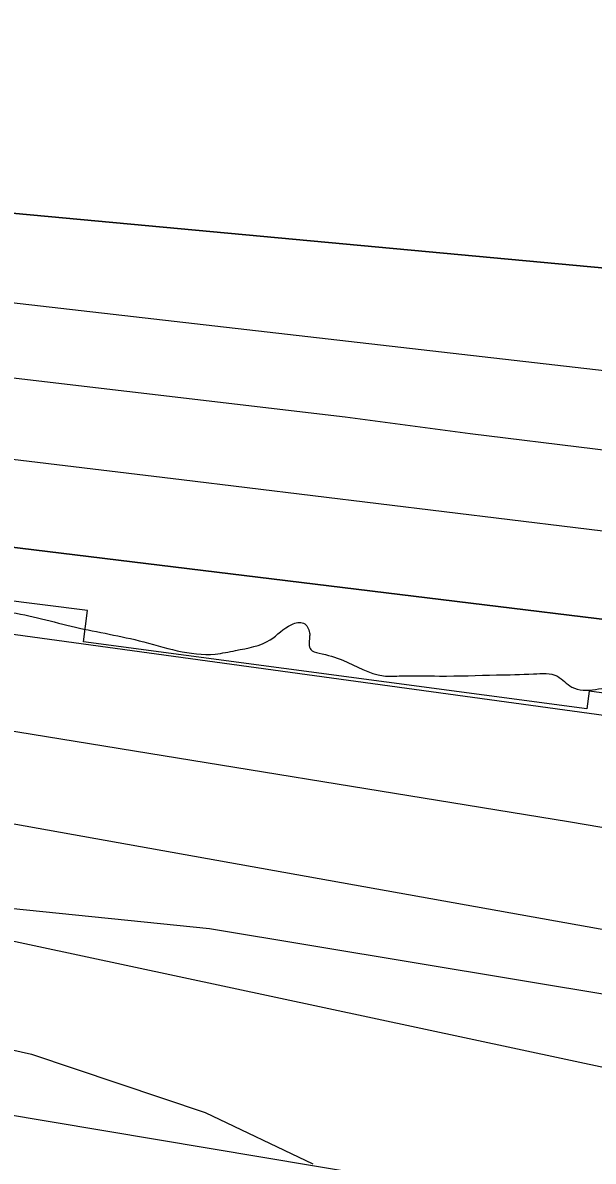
# Model space of a CAD drawing. Extents: x 3329332 to 3367211, y 631066 to 656469.
# Drawn here: x 3335635.9 to 3335810.8, y 645647.7 to 645997.1 of the extents above; entities that cross this region are included whole.
import ezdxf

# ---------------------------------------------------------------- set-up
doc = ezdxf.new("R2010")
doc.units = 0
for name, color, linetype in [('V-RIVR-EDGE', 7, 'Continuous'), ('V-RRAP-RVMT', 7, 'Continuous'), ('V-SITE-VEGE', 7, 'Continuous'), ('V-TOPO-DPTH', 7, 'Continuous'), ('V-TOPO-MAJR', 7, 'Continuous'), ('V-TOPO-MINR', 7, 'Continuous'), ('V-TOPO-WATR', 7, 'Continuous'), ('V-WETL-SWMP', 7, 'Continuous')]:
    doc.layers.add(name, color=color, linetype=linetype)

msp = doc.modelspace()

# ---------------------------------------------------------------- linework, layer by layer
at = {"layer": 'V-RIVR-EDGE'}
msp.add_spline([(3333442.63, 645911.21), (3333443.43, 645911.31), (3333470.49, 645916), (3333482.93, 645919.99), (3333490.98, 645923.99), (3333504.54, 645939.67), (3333512.98, 645952.45), (3333516.3, 645963.04), (3333522.53, 645969.97), (3333533.88, 645977.25), (3333548.15, 645980.87), (3333560.21, 645980.84), (3333571.91, 645982.64), (3333587.28, 645987.72), (3333597.53, 645992.81), (3333616.18, 645996.42), (3333639.21, 645996.37), (3333674.3, 645994.82), (3333714.86, 645990.7), (3333740.07, 645986.61), (3333764.56, 645984.36), (3333781.73, 645981.76), (3333808.42, 645979.86), (3333834.37, 645979.8), (3333849.73, 645981.59), (3333869.09, 645977.89), (3333881.87, 645972.01), (3333888.8, 645966.14), (3333898.3, 645962.46), (3333912.92, 645960.96), (3333922.42, 645962.04), (3333935.58, 645959.44), (3333947.27, 645956.13), (3333952.38, 645955.02), (3333959.69, 645955), (3333977.96, 645953.49), (3333998.43, 645951.25), (3334021.45, 645948.63), (3334032.06, 645949.7), (3334046.32, 645952.59), (3334053.27, 645952.57), (3334068.24, 645947.42), (3334077.36, 645941.55), (3334084.3, 645936.05), (3334087.95, 645936.04), (3334096.72, 645936.02), (3334111.34, 645931.59), (3334132.52, 645922.4), (3334152.6, 645915.04), (3334162.46, 645912.09), (3334179.64, 645908.76), (3334201.2, 645906.51), (3334214.35, 645904.65), (3334226.41, 645900.97), (3334234.81, 645897.29), (3334247.23, 645893.24), (3334259.65, 645893.58), (3334272.46, 645898.66), (3334281.98, 645904.85), (3334290.77, 645912.14), (3334296.63, 645913.95), (3334306.86, 645913.56), (3334322.2, 645909.5), (3334339.73, 645902.52), (3334352.51, 645895.54), (3334363.83, 645892.22), (3334378.45, 645892.18), (3334390.52, 645894.71), (3334400.05, 645902.37), (3334412.87, 645913.67), (3334428.97, 645919.48), (3334443.96, 645920.17), (3334461.87, 645918.66), (3334476.85, 645916.8), (3334491.46, 645912.38), (3334506.06, 645905.03), (3334526.89, 645899.86), (3334543.7, 645899.45), (3334561.62, 645901.6), (3334587.22, 645907.39), (3334601.48, 645909.55), (3334620.5, 645911.69), (3334653.03, 645910.15), (3334662.53, 645908.66), (3334700.53, 645901.62), (3334716.24, 645898.29), (3334742.91, 645894.57), (3334772.52, 645892.31), (3334806.5, 645886.74), (3334836.46, 645883.01), (3334855.46, 645879.31), (3334878.12, 645874.86), (3334891.28, 645874.47), (3334893.1, 645874.46), (3334903.35, 645877.36), (3334907.73, 645877.72), (3334919.43, 645875.86), (3334938.79, 645872.89), (3334953.04, 645870.66), (3334987.77, 645869.84), (3335004.95, 645869.07), (3335038.58, 645868.98), (3335072.93, 645866.71), (3335118.62, 645865.13), (3335151.89, 645863.59), (3335187.7, 645861.67), (3335215.85, 645860.87), (3335229.73, 645857.18), (3335245.81, 645855.31), (3335274.31, 645848.66), (3335291.48, 645845.33), (3335309.75, 645843.09), (3335319.98, 645841.97), (3335328.39, 645839.76), (3335338.61, 645834.61), (3335351.4, 645831.66), (3335366.02, 645832.35), (3335386.13, 645833.03), (3335403.67, 645831.53), (3335421.94, 645829.65), (3335432.18, 645829.26), (3335446.44, 645830.32), (3335459.96, 645830.66), (3335470.2, 645831), (3335492.86, 645828.38), (3335524.28, 645824.28), (3335549.13, 645820.93), (3335573.62, 645818.68), (3335611.99, 645814.56), (3335623.69, 645816.36), (3335629.91, 645816.35), (3335650.73, 645811.91), (3335671.56, 645807.47), (3335694.94, 645803.39), (3335701.16, 645804.47), (3335711.77, 645807.74), (3335718.36, 645812.47), (3335722.02, 645812.83), (3335723.84, 645809.9), (3335723.83, 645808.44), (3335724.19, 645804.78), (3335726.75, 645803.68), (3335734.05, 645801.47), (3335746.47, 645796.68), (3335751.95, 645796.67), (3335763.65, 645796.64), (3335781.2, 645796.96), (3335792.53, 645797.3), (3335799.84, 645796.55), (3335804.22, 645793.25), (3335811.53, 645792.5), (3335818.84, 645793.58), (3335828.34, 645791), (3335845.51, 645788.4)], degree=3, dxfattribs=at)
at = {"layer": 'V-RRAP-RVMT'}
for p, q in [((3335655.75, 645816.69), (3335527.28, 645833.31)), ((3335654.47, 645807.15), (3335655.75, 645816.69)), ((3335808.85, 645786.55), (3335654.47, 645807.15)), ((3335809.62, 645792), (3335808.85, 645786.55)), ((3335953.56, 645772.01), (3335809.62, 645792))]:
    msp.add_line(p, q, dxfattribs=at)
at = {"layer": 'V-SITE-VEGE'}
for p, q in [((3335631.99, 645725.38), (3335693.11, 645719.11)), ((3335693.11, 645719.11), (3335827.67, 645696.83))]:
    msp.add_line(p, q, dxfattribs=at)
at = {"layer": 'V-TOPO-DPTH'}
for points in [[(3336159.2, 645883.45), (3336067.9, 645894.28), (3336044.33, 645897.37), (3336020.83, 645900.83), (3335997.42, 645904.86), (3335258.96, 645973.38), (3335222.5, 645974.82), (3335186.03, 645976.19), (3335149.56, 645977.53), (3335113.08, 645978.88), (3335076.61, 645980.24), (3334628.61, 645997.1)], [(3336159.2, 645883.45), (3336067.9, 645894.28), (3336044.33, 645897.37), (3336020.83, 645900.83), (3335997.42, 645904.86), (3335258.96, 645973.38), (3335222.5, 645974.82), (3335186.03, 645976.19), (3335149.56, 645977.53), (3335113.08, 645978.88), (3335076.61, 645980.24), (3334628.61, 645997.1)], [(3334733.15, 645963.97), (3334809.17, 645960.55), (3334885.17, 645956.71), (3334961.13, 645952.25), (3335037.07, 645947.36), (3335221.24, 645934.75), (3335241.04, 645933.37), (3335260.84, 645931.94), (3335734.74, 645876.13), (3335773.05, 645871.03), (3335849.77, 645861.64), (3335868.48, 645859.48), (3335897.51, 645856.07), (3335926.53, 645852.58), (3335955.54, 645848.99), (3335984.54, 645845.32), (3336080.36, 645833.02), (3336157.18, 645822.57)], [(3334733.15, 645963.97), (3334809.17, 645960.55), (3334885.17, 645956.71), (3334961.13, 645952.25), (3335037.07, 645947.36), (3335221.24, 645934.75), (3335241.04, 645933.37), (3335260.84, 645931.94), (3335734.74, 645876.13), (3335773.05, 645871.03), (3335849.77, 645861.64), (3335868.48, 645859.48), (3335897.51, 645856.07), (3335926.53, 645852.58), (3335955.54, 645848.99), (3335984.54, 645845.32), (3336080.36, 645833.02), (3336157.18, 645822.57)], [(3334631.38, 645896.43), (3334843.31, 645878.48), (3334913.68, 645872.32), (3334984.02, 645865.89), (3335054.33, 645859.06), (3335124.61, 645851.97), (3335220.45, 645842.01), (3335242.79, 645839.67), (3335265.12, 645837.28), (3335287.45, 645834.83), (3335309.77, 645832.35), (3335803.26, 645752.02), (3335862.77, 645741.88), (3335893.85, 645736.63), (3335924.94, 645731.45), (3335956.05, 645726.39), (3335987.17, 645721.39), (3336008.01, 645718.08), (3336049.56, 645711.43), (3336091.09, 645704.72), (3336132.61, 645697.91), (3336174.12, 645691.04)], [(3336234.82, 645746.94), (3336017.08, 645785.44), (3336006.71, 645787.26), (3335996.34, 645789.06), (3335985.96, 645790.84), (3335975.58, 645792.6), (3335969.25, 645793.67), (3335962.03, 645794.86), (3335954.8, 645796.02), (3335947.57, 645797.13), (3335940.33, 645798.21), (3335931.79, 645799.46), (3335928.82, 645799.88), (3335925.84, 645800.3), (3335922.86, 645800.71), (3335919.88, 645801.11), (3335263.14, 645881.26)], [(3336234.82, 645746.94), (3336017.08, 645785.44), (3336006.71, 645787.26), (3335996.34, 645789.06), (3335985.96, 645790.84), (3335975.58, 645792.6), (3335969.25, 645793.67), (3335962.03, 645794.86), (3335954.8, 645796.02), (3335947.57, 645797.13), (3335940.33, 645798.21), (3335931.79, 645799.46), (3335928.82, 645799.88), (3335925.84, 645800.3), (3335922.86, 645800.71), (3335919.88, 645801.11), (3335263.14, 645881.26)]]:
    msp.add_lwpolyline(points, dxfattribs=at)
at = {"layer": 'V-TOPO-MAJR'}
msp.add_lwpolyline([(3334628.96, 645834.7), (3335241.04, 645724.67), (3335255.69, 645723.2), (3335270.31, 645721.54), (3335284.89, 645719.6), (3335299.46, 645717.46), (3335342.95, 645710.66), (3335354.07, 645708.64), (3335902.67, 645616.53), (3335913, 645615.73), (3335923.31, 645614.84), (3335933.62, 645613.82), (3335943.92, 645612.73), (3336615.67, 645452.42)], dxfattribs=at)
at = {"layer": 'V-TOPO-MINR'}
for points in [[(3334628.61, 645997.1), (3335076.61, 645980.24), (3335113.08, 645978.88), (3335149.56, 645977.53), (3335186.03, 645976.19), (3335222.5, 645974.82), (3335258.96, 645973.38), (3335997.42, 645904.86), (3336020.83, 645900.83), (3336044.33, 645897.37), (3336067.9, 645894.28), (3336159.2, 645883.45)], [(3334634.65, 645982.22), (3334861.93, 645973.17), (3334928.27, 645970.41), (3335060.92, 645964.34), (3335127.23, 645961.03), (3335198.08, 645957.37), (3335228.96, 645955.72), (3335259.83, 645953.99), (3335846.29, 645886.72), (3335861.42, 645884.53), (3335876.59, 645882.58), (3335891.77, 645880.78), (3335894.13, 645880.51), (3335910.5, 645878.68), (3335926.88, 645876.85), (3335943.26, 645874.99), (3335959.63, 645873.13), (3336264.62, 645838.34)], [(3334733.15, 645963.97), (3334809.17, 645960.55), (3334885.17, 645956.71), (3334961.13, 645952.25), (3335037.07, 645947.36), (3335221.24, 645934.75), (3335241.04, 645933.37), (3335260.84, 645931.94), (3335734.74, 645876.13), (3335773.05, 645871.03), (3335849.77, 645861.64), (3335868.48, 645859.48), (3335897.51, 645856.07), (3335926.53, 645852.58), (3335955.54, 645848.99), (3335984.54, 645845.32), (3336080.36, 645833.02), (3336157.18, 645822.57)], [(3334732.86, 645950), (3334783.07, 645947.14), (3334833.23, 645943.59), (3335247.87, 645907.79), (3335254.93, 645907.16), (3335262, 645906.53), (3335269.06, 645905.87), (3335276.12, 645905.2), (3335290.64, 645903.81), (3335304.96, 645902.39), (3335319.27, 645900.92), (3335684.61, 645856.91), (3335745.01, 645849.55), (3335805.41, 645842.2), (3335893.25, 645831.52), (3335909.73, 645829.48), (3335926.2, 645827.39), (3335942.66, 645825.24), (3335959.11, 645823.04), (3336010.35, 645816.09), (3336052.39, 645810.15), (3336094.37, 645803.9), (3336136.29, 645797.18), (3336178.15, 645790.14)], [(3334658.47, 645924.65), (3335054.03, 645881.54), (3335096.04, 645877.02), (3335138.06, 645872.55), (3335180.09, 645868.12), (3335197.64, 645866.28), (3335230.89, 645862.75), (3335264.13, 645859.17), (3335297.36, 645855.51), (3335840.13, 645781.01), (3335857.8, 645777.81), (3335875.48, 645774.62), (3335897.15, 645770.72), (3335911.27, 645768.2), (3335925.39, 645765.72), (3335939.52, 645763.29), (3335953.66, 645760.89), (3336079.58, 645739.77), (3336156.69, 645726.88)], [(3334631.38, 645896.43), (3334843.31, 645878.48), (3334913.68, 645872.32), (3334984.02, 645865.89), (3335054.33, 645859.06), (3335124.61, 645851.97), (3335220.45, 645842.01), (3335242.79, 645839.67), (3335265.12, 645837.28), (3335287.45, 645834.83), (3335309.77, 645832.35), (3335803.26, 645752.02), (3335862.77, 645741.88), (3335893.85, 645736.63), (3335924.94, 645731.45), (3335956.05, 645726.39), (3335987.17, 645721.39), (3336008.01, 645718.08), (3336049.56, 645711.43), (3336091.09, 645704.72), (3336132.61, 645697.91), (3336174.12, 645691.04)], [(3334729.69, 645864.35), (3334800.32, 645859.75), (3334870.9, 645854.53), (3335011.87, 645841.62), (3335243.2, 645817.87), (3335254.66, 645816.68), (3335266.12, 645815.46), (3335277.57, 645814.22), (3335289.02, 645812.95), (3335912.79, 645701.18), (3335918.63, 645700.25), (3335924.48, 645699.34), (3335930.33, 645698.44), (3335936.19, 645697.56), (3335942.04, 645696.66), (3335947.89, 645695.74), (3335953.73, 645694.79), (3335959.57, 645693.8), (3335964.34, 645692.98), (3335972.56, 645691.55), (3335980.77, 645690.11), (3335988.98, 645688.63), (3335997.18, 645687.13), (3336206.3, 645648.49)], [(3334715.18, 645846.51), (3334756.86, 645844.1), (3335265.9, 645793.84), (3335952.01, 645647.06), (3335980.22, 645643.06), (3336075.06, 645629.16), (3336133.76, 645619.78), (3336192.26, 645609.4)]]:
    msp.add_lwpolyline(points, dxfattribs=at)
at = {"layer": 'V-TOPO-WATR'}
msp.add_lwpolyline([(3335263.14, 645881.26), (3335919.88, 645801.11), (3335922.86, 645800.71), (3335925.84, 645800.3), (3335928.82, 645799.88), (3335931.79, 645799.46), (3335940.33, 645798.21), (3335947.57, 645797.13), (3335954.8, 645796.02), (3335962.03, 645794.86), (3335969.25, 645793.67), (3335975.58, 645792.6), (3335985.96, 645790.84), (3335996.34, 645789.06), (3336006.71, 645787.26), (3336017.08, 645785.44), (3336234.82, 645746.94)], dxfattribs=at)
at = {"layer": 'V-WETL-SWMP'}
for p, q in [((3335593.04, 645691.06), (3335638.53, 645680.55)), ((3335638.53, 645680.55), (3335691.86, 645662.7)), ((3335691.86, 645662.7), (3335724.8, 645646.97))]:
    msp.add_line(p, q, dxfattribs=at)

doc.saveas('drawing.dxf')
